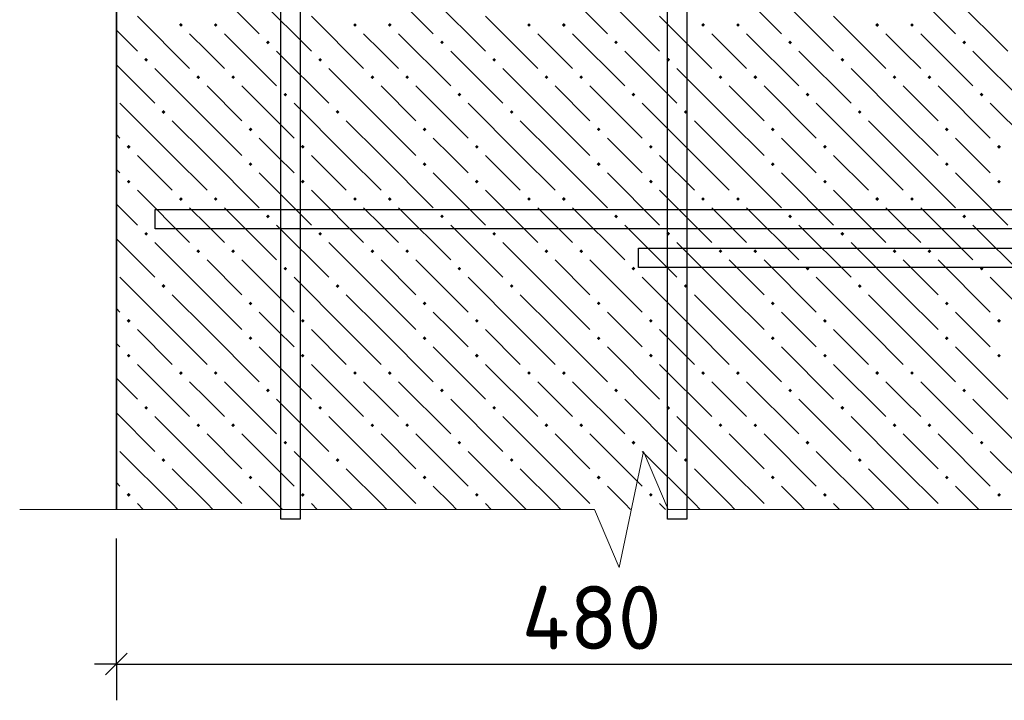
# Model space of a CAD drawing. Header units: millimetres. Extents: x 40580 to 1930067, y -240640 to 81020.
# Tile 390 of 656: x 1102052 to 1105446, y -192727 to -190380. Entities that reach past the tile are written whole.
import ezdxf

# ---------------------------------------------------------------- set-up
doc = ezdxf.new("R2010")
doc.units = ezdxf.units.MM
for name, color, linetype, lineweight in [('Standard', 7, 'Continuous', 25), ('ЖБ Перекрытие верхний уровень', 7, 'Continuous', 35), ('Примечания', 7, 'Continuous', 13), ('Фоновоя арматура Х1', 52, 'Continuous', 25)]:
    doc.layers.add(name, color=color, linetype=linetype, lineweight=lineweight)
doc.styles.add('ISOCPEUR', font='isocpeur.ttf')

msp = doc.modelspace()

# ---------------------------------------------------------------- hatches: boundary and pattern name
at = {"layer": 'ЖБ Перекрытие верхний уровень', "linetype": 'Continuous', "lineweight": -3, "transparency": 33554687}
for points in [[(1102600.9, -190398.3), (1102607.4, -190391.8), (1102613.9, -190398.3), (1102607.4, -190404.8)], [(1102720.9, -190398.3), (1102727.4, -190391.8), (1102733.9, -190398.3), (1102727.4, -190404.8)], [(1103200.9, -190398.3), (1103207.4, -190391.8), (1103213.9, -190398.3), (1103207.4, -190404.8)], [(1103320.9, -190398.3), (1103327.4, -190391.8), (1103333.9, -190398.3), (1103327.4, -190404.8)], [(1103800.9, -190398.3), (1103807.4, -190391.8), (1103813.9, -190398.3), (1103807.4, -190404.8)], [(1103920.9, -190398.3), (1103927.4, -190391.8), (1103933.9, -190398.3), (1103927.4, -190404.8)], [(1104400.9, -190398.3), (1104407.4, -190391.8), (1104413.9, -190398.3), (1104407.4, -190404.8)], [(1104520.9, -190398.3), (1104527.4, -190391.8), (1104533.9, -190398.3), (1104527.4, -190404.8)], [(1105000.9, -190398.3), (1105007.4, -190391.8), (1105013.9, -190398.3), (1105007.4, -190404.8)], [(1105120.9, -190398.3), (1105127.4, -190391.8), (1105133.9, -190398.3), (1105127.4, -190404.8)], [(1102900.9, -190458.3), (1102907.4, -190451.8), (1102913.9, -190458.3), (1102907.4, -190464.8)], [(1103500.9, -190458.3), (1103507.4, -190451.8), (1103513.9, -190458.3), (1103507.4, -190464.8)], [(1104100.9, -190458.3), (1104107.4, -190451.8), (1104113.9, -190458.3), (1104107.4, -190464.8)], [(1104700.9, -190458.3), (1104707.4, -190451.8), (1104713.9, -190458.3), (1104707.4, -190464.8)], [(1105300.9, -190458.3), (1105307.4, -190451.8), (1105313.9, -190458.3), (1105307.4, -190464.8)], [(1102480.9, -190518.3), (1102487.4, -190511.8), (1102493.9, -190518.3), (1102487.4, -190524.8)], [(1103080.9, -190518.3), (1103087.4, -190511.8), (1103093.9, -190518.3), (1103087.4, -190524.8)], [(1103680.9, -190518.3), (1103687.4, -190511.8), (1103693.9, -190518.3), (1103687.4, -190524.8)], [(1104280.9, -190518.3), (1104287.4, -190511.8), (1104293.9, -190518.3), (1104287.4, -190524.8)], [(1104880.9, -190518.3), (1104887.4, -190511.8), (1104893.9, -190518.3), (1104887.4, -190524.8)], [(1102660.9, -190578.3), (1102667.4, -190571.8), (1102673.9, -190578.3), (1102667.4, -190584.8)], [(1102780.9, -190578.3), (1102787.4, -190571.8), (1102793.9, -190578.3), (1102787.4, -190584.8)], [(1103260.9, -190578.3), (1103267.4, -190571.8), (1103273.9, -190578.3), (1103267.4, -190584.8)], [(1103380.9, -190578.3), (1103387.4, -190571.8), (1103393.9, -190578.3), (1103387.4, -190584.8)], [(1103860.9, -190578.3), (1103867.4, -190571.8), (1103873.9, -190578.3), (1103867.4, -190584.8)], [(1103980.9, -190578.3), (1103987.4, -190571.8), (1103993.9, -190578.3), (1103987.4, -190584.8)], [(1104460.9, -190578.3), (1104467.4, -190571.8), (1104473.9, -190578.3), (1104467.4, -190584.8)], [(1104580.9, -190578.3), (1104587.4, -190571.8), (1104593.9, -190578.3), (1104587.4, -190584.8)], [(1105060.9, -190578.3), (1105067.4, -190571.8), (1105073.9, -190578.3), (1105067.4, -190584.8)], [(1105180.9, -190578.3), (1105187.4, -190571.8), (1105193.9, -190578.3), (1105187.4, -190584.8)], [(1102960.9, -190638.3), (1102967.4, -190631.8), (1102973.9, -190638.3), (1102967.4, -190644.8)], [(1103560.9, -190638.3), (1103567.4, -190631.8), (1103573.9, -190638.3), (1103567.4, -190644.8)], [(1104160.9, -190638.3), (1104167.4, -190631.8), (1104173.9, -190638.3), (1104167.4, -190644.8)], [(1104760.9, -190638.3), (1104767.4, -190631.8), (1104773.9, -190638.3), (1104767.4, -190644.8)], [(1105360.9, -190638.3), (1105367.4, -190631.8), (1105373.9, -190638.3), (1105367.4, -190644.8)], [(1102540.9, -190698.3), (1102547.4, -190691.8), (1102553.9, -190698.3), (1102547.4, -190704.8)], [(1103140.9, -190698.3), (1103147.4, -190691.8), (1103153.9, -190698.3), (1103147.4, -190704.8)], [(1103740.9, -190698.3), (1103747.4, -190691.8), (1103753.9, -190698.3), (1103747.4, -190704.8)], [(1104340.9, -190698.3), (1104347.4, -190691.8), (1104353.9, -190698.3), (1104347.4, -190704.8)], [(1104940.9, -190698.3), (1104947.4, -190691.8), (1104953.9, -190698.3), (1104947.4, -190704.8)], [(1102840.9, -190758.3), (1102847.4, -190751.8), (1102853.9, -190758.3), (1102847.4, -190764.8)], [(1103440.9, -190758.3), (1103447.4, -190751.8), (1103453.9, -190758.3), (1103447.4, -190764.8)], [(1104040.9, -190758.3), (1104047.4, -190751.8), (1104053.9, -190758.3), (1104047.4, -190764.8)], [(1104640.9, -190758.3), (1104647.4, -190751.8), (1104653.9, -190758.3), (1104647.4, -190764.8)], [(1105240.9, -190758.3), (1105247.4, -190751.8), (1105253.9, -190758.3), (1105247.4, -190764.8)], [(1102420.9, -190818.3), (1102427.4, -190811.8), (1102433.9, -190818.3), (1102427.4, -190824.8)], [(1103020.9, -190818.3), (1103027.4, -190811.8), (1103033.9, -190818.3), (1103027.4, -190824.8)], [(1103620.9, -190818.3), (1103627.4, -190811.8), (1103633.9, -190818.3), (1103627.4, -190824.8)], [(1104220.9, -190818.3), (1104227.4, -190811.8), (1104233.9, -190818.3), (1104227.4, -190824.8)], [(1104820.9, -190818.3), (1104827.4, -190811.8), (1104833.9, -190818.3), (1104827.4, -190824.8)], [(1105420.9, -190818.3), (1105427.4, -190811.8), (1105433.9, -190818.3), (1105427.4, -190824.8)], [(1102840.9, -190878.3), (1102847.4, -190871.8), (1102853.9, -190878.3), (1102847.4, -190884.8)], [(1103440.9, -190878.3), (1103447.4, -190871.8), (1103453.9, -190878.3), (1103447.4, -190884.8)], [(1104040.9, -190878.3), (1104047.4, -190871.8), (1104053.9, -190878.3), (1104047.4, -190884.8)], [(1104640.9, -190878.3), (1104647.4, -190871.8), (1104653.9, -190878.3), (1104647.4, -190884.8)], [(1105240.9, -190878.3), (1105247.4, -190871.8), (1105253.9, -190878.3), (1105247.4, -190884.8)], [(1102420.9, -190938.3), (1102427.4, -190931.8), (1102433.9, -190938.3), (1102427.4, -190944.8)], [(1103020.9, -190938.3), (1103027.4, -190931.8), (1103033.9, -190938.3), (1103027.4, -190944.8)], [(1103620.9, -190938.3), (1103627.4, -190931.8), (1103633.9, -190938.3), (1103627.4, -190944.8)], [(1104220.9, -190938.3), (1104227.4, -190931.8), (1104233.9, -190938.3), (1104227.4, -190944.8)], [(1104820.9, -190938.3), (1104827.4, -190931.8), (1104833.9, -190938.3), (1104827.4, -190944.8)], [(1105420.9, -190938.3), (1105427.4, -190931.8), (1105433.9, -190938.3), (1105427.4, -190944.8)], [(1102600.9, -190998.3), (1102607.4, -190991.8), (1102613.9, -190998.3), (1102607.4, -191004.8)], [(1102720.9, -190998.3), (1102727.4, -190991.8), (1102733.9, -190998.3), (1102727.4, -191004.8)], [(1103200.9, -190998.3), (1103207.4, -190991.8), (1103213.9, -190998.3), (1103207.4, -191004.8)], [(1103320.9, -190998.3), (1103327.4, -190991.8), (1103333.9, -190998.3), (1103327.4, -191004.8)], [(1103800.9, -190998.3), (1103807.4, -190991.8), (1103813.9, -190998.3), (1103807.4, -191004.8)], [(1103920.9, -190998.3), (1103927.4, -190991.8), (1103933.9, -190998.3), (1103927.4, -191004.8)], [(1104400.9, -190998.3), (1104407.4, -190991.8), (1104413.9, -190998.3), (1104407.4, -191004.8)], [(1104520.9, -190998.3), (1104527.4, -190991.8), (1104533.9, -190998.3), (1104527.4, -191004.8)], [(1105000.9, -190998.3), (1105007.4, -190991.8), (1105013.9, -190998.3), (1105007.4, -191004.8)], [(1105120.9, -190998.3), (1105127.4, -190991.8), (1105133.9, -190998.3), (1105127.4, -191004.8)], [(1102900.9, -191058.3), (1102907.4, -191051.8), (1102913.9, -191058.3), (1102907.4, -191064.8)], [(1103500.9, -191058.3), (1103507.4, -191051.8), (1103513.9, -191058.3), (1103507.4, -191064.8)], [(1104100.9, -191058.3), (1104107.4, -191051.8), (1104113.9, -191058.3), (1104107.4, -191064.8)], [(1104700.9, -191058.3), (1104707.4, -191051.8), (1104713.9, -191058.3), (1104707.4, -191064.8)], [(1105300.9, -191058.3), (1105307.4, -191051.8), (1105313.9, -191058.3), (1105307.4, -191064.8)], [(1102480.9, -191118.3), (1102487.4, -191111.8), (1102493.9, -191118.3), (1102487.4, -191124.8)], [(1103080.9, -191118.3), (1103087.4, -191111.8), (1103093.9, -191118.3), (1103087.4, -191124.8)], [(1103680.9, -191118.3), (1103687.4, -191111.8), (1103693.9, -191118.3), (1103687.4, -191124.8)], [(1104280.9, -191118.3), (1104287.4, -191111.8), (1104293.9, -191118.3), (1104287.4, -191124.8)], [(1104880.9, -191118.3), (1104887.4, -191111.8), (1104893.9, -191118.3), (1104887.4, -191124.8)], [(1102660.9, -191178.3), (1102667.4, -191171.8), (1102673.9, -191178.3), (1102667.4, -191184.8)], [(1102780.9, -191178.3), (1102787.4, -191171.8), (1102793.9, -191178.3), (1102787.4, -191184.8)], [(1103260.9, -191178.3), (1103267.4, -191171.8), (1103273.9, -191178.3), (1103267.4, -191184.8)], [(1103380.9, -191178.3), (1103387.4, -191171.8), (1103393.9, -191178.3), (1103387.4, -191184.8)], [(1103860.9, -191178.3), (1103867.4, -191171.8), (1103873.9, -191178.3), (1103867.4, -191184.8)], [(1103980.9, -191178.3), (1103987.4, -191171.8), (1103993.9, -191178.3), (1103987.4, -191184.8)], [(1104460.9, -191178.3), (1104467.4, -191171.8), (1104473.9, -191178.3), (1104467.4, -191184.8)], [(1104580.9, -191178.3), (1104587.4, -191171.8), (1104593.9, -191178.3), (1104587.4, -191184.8)], [(1105060.9, -191178.3), (1105067.4, -191171.8), (1105073.9, -191178.3), (1105067.4, -191184.8)], [(1105180.9, -191178.3), (1105187.4, -191171.8), (1105193.9, -191178.3), (1105187.4, -191184.8)], [(1102960.9, -191238.3), (1102967.4, -191231.8), (1102973.9, -191238.3), (1102967.4, -191244.8)], [(1103560.9, -191238.3), (1103567.4, -191231.8), (1103573.9, -191238.3), (1103567.4, -191244.8)], [(1104160.9, -191238.3), (1104167.4, -191231.8), (1104173.9, -191238.3), (1104167.4, -191244.8)], [(1104760.9, -191238.3), (1104767.4, -191231.8), (1104773.9, -191238.3), (1104767.4, -191244.8)], [(1105360.9, -191238.3), (1105367.4, -191231.8), (1105373.9, -191238.3), (1105367.4, -191244.8)], [(1102540.9, -191298.3), (1102547.4, -191291.8), (1102553.9, -191298.3), (1102547.4, -191304.8)], [(1103140.9, -191298.3), (1103147.4, -191291.8), (1103153.9, -191298.3), (1103147.4, -191304.8)], [(1103740.9, -191298.3), (1103747.4, -191291.8), (1103753.9, -191298.3), (1103747.4, -191304.8)], [(1104340.9, -191298.3), (1104347.4, -191291.8), (1104353.9, -191298.3), (1104347.4, -191304.8)], [(1104940.9, -191298.3), (1104947.4, -191291.8), (1104953.9, -191298.3), (1104947.4, -191304.8)], [(1102840.9, -191358.3), (1102847.4, -191351.8), (1102853.9, -191358.3), (1102847.4, -191364.8)], [(1103440.9, -191358.3), (1103447.4, -191351.8), (1103453.9, -191358.3), (1103447.4, -191364.8)], [(1104040.9, -191358.3), (1104047.4, -191351.8), (1104053.9, -191358.3), (1104047.4, -191364.8)], [(1104640.9, -191358.3), (1104647.4, -191351.8), (1104653.9, -191358.3), (1104647.4, -191364.8)], [(1105240.9, -191358.3), (1105247.4, -191351.8), (1105253.9, -191358.3), (1105247.4, -191364.8)], [(1102420.9, -191418.3), (1102427.4, -191411.8), (1102433.9, -191418.3), (1102427.4, -191424.8)], [(1103020.9, -191418.3), (1103027.4, -191411.8), (1103033.9, -191418.3), (1103027.4, -191424.8)], [(1103620.9, -191418.3), (1103627.4, -191411.8), (1103633.9, -191418.3), (1103627.4, -191424.8)], [(1104220.9, -191418.3), (1104227.4, -191411.8), (1104233.9, -191418.3), (1104227.4, -191424.8)], [(1104820.9, -191418.3), (1104827.4, -191411.8), (1104833.9, -191418.3), (1104827.4, -191424.8)], [(1105420.9, -191418.3), (1105427.4, -191411.8), (1105433.9, -191418.3), (1105427.4, -191424.8)], [(1102840.9, -191478.3), (1102847.4, -191471.8), (1102853.9, -191478.3), (1102847.4, -191484.8)], [(1103440.9, -191478.3), (1103447.4, -191471.8), (1103453.9, -191478.3), (1103447.4, -191484.8)], [(1104040.9, -191478.3), (1104047.4, -191471.8), (1104053.9, -191478.3), (1104047.4, -191484.8)], [(1104640.9, -191478.3), (1104647.4, -191471.8), (1104653.9, -191478.3), (1104647.4, -191484.8)], [(1105240.9, -191478.3), (1105247.4, -191471.8), (1105253.9, -191478.3), (1105247.4, -191484.8)], [(1102420.9, -191538.3), (1102427.4, -191531.8), (1102433.9, -191538.3), (1102427.4, -191544.8)], [(1103020.9, -191538.3), (1103027.4, -191531.8), (1103033.9, -191538.3), (1103027.4, -191544.8)], [(1103620.9, -191538.3), (1103627.4, -191531.8), (1103633.9, -191538.3), (1103627.4, -191544.8)], [(1104220.9, -191538.3), (1104227.4, -191531.8), (1104233.9, -191538.3), (1104227.4, -191544.8)], [(1104820.9, -191538.3), (1104827.4, -191531.8), (1104833.9, -191538.3), (1104827.4, -191544.8)], [(1105420.9, -191538.3), (1105427.4, -191531.8), (1105433.9, -191538.3), (1105427.4, -191544.8)], [(1102600.9, -191598.3), (1102607.4, -191591.8), (1102613.9, -191598.3), (1102607.4, -191604.8)], [(1102720.9, -191598.3), (1102727.4, -191591.8), (1102733.9, -191598.3), (1102727.4, -191604.8)], [(1103200.9, -191598.3), (1103207.4, -191591.8), (1103213.9, -191598.3), (1103207.4, -191604.8)], [(1103320.9, -191598.3), (1103327.4, -191591.8), (1103333.9, -191598.3), (1103327.4, -191604.8)], [(1103800.9, -191598.3), (1103807.4, -191591.8), (1103813.9, -191598.3), (1103807.4, -191604.8)], [(1103920.9, -191598.3), (1103927.4, -191591.8), (1103933.9, -191598.3), (1103927.4, -191604.8)], [(1104400.9, -191598.3), (1104407.4, -191591.8), (1104413.9, -191598.3), (1104407.4, -191604.8)], [(1104520.9, -191598.3), (1104527.4, -191591.8), (1104533.9, -191598.3), (1104527.4, -191604.8)], [(1105000.9, -191598.3), (1105007.4, -191591.8), (1105013.9, -191598.3), (1105007.4, -191604.8)], [(1105120.9, -191598.3), (1105127.4, -191591.8), (1105133.9, -191598.3), (1105127.4, -191604.8)], [(1102900.9, -191658.3), (1102907.4, -191651.8), (1102913.9, -191658.3), (1102907.4, -191664.8)], [(1103500.9, -191658.3), (1103507.4, -191651.8), (1103513.9, -191658.3), (1103507.4, -191664.8)], [(1104100.9, -191658.3), (1104107.4, -191651.8), (1104113.9, -191658.3), (1104107.4, -191664.8)], [(1104700.9, -191658.3), (1104707.4, -191651.8), (1104713.9, -191658.3), (1104707.4, -191664.8)], [(1105300.9, -191658.3), (1105307.4, -191651.8), (1105313.9, -191658.3), (1105307.4, -191664.8)], [(1102480.9, -191718.3), (1102487.4, -191711.8), (1102493.9, -191718.3), (1102487.4, -191724.8)], [(1103080.9, -191718.3), (1103087.4, -191711.8), (1103093.9, -191718.3), (1103087.4, -191724.8)], [(1103680.9, -191718.3), (1103687.4, -191711.8), (1103693.9, -191718.3), (1103687.4, -191724.8)], [(1104280.9, -191718.3), (1104287.4, -191711.8), (1104293.9, -191718.3), (1104287.4, -191724.8)], [(1104880.9, -191718.3), (1104887.4, -191711.8), (1104893.9, -191718.3), (1104887.4, -191724.8)], [(1102660.9, -191778.3), (1102667.4, -191771.8), (1102673.9, -191778.3), (1102667.4, -191784.8)], [(1102780.9, -191778.3), (1102787.4, -191771.8), (1102793.9, -191778.3), (1102787.4, -191784.8)], [(1103260.9, -191778.3), (1103267.4, -191771.8), (1103273.9, -191778.3), (1103267.4, -191784.8)], [(1103380.9, -191778.3), (1103387.4, -191771.8), (1103393.9, -191778.3), (1103387.4, -191784.8)], [(1103860.9, -191778.3), (1103867.4, -191771.8), (1103873.9, -191778.3), (1103867.4, -191784.8)], [(1103980.9, -191778.3), (1103987.4, -191771.8), (1103993.9, -191778.3), (1103987.4, -191784.8)], [(1104460.9, -191778.3), (1104467.4, -191771.8), (1104473.9, -191778.3), (1104467.4, -191784.8)], [(1104580.9, -191778.3), (1104587.4, -191771.8), (1104593.9, -191778.3), (1104587.4, -191784.8)], [(1105060.9, -191778.3), (1105067.4, -191771.8), (1105073.9, -191778.3), (1105067.4, -191784.8)], [(1105180.9, -191778.3), (1105187.4, -191771.8), (1105193.9, -191778.3), (1105187.4, -191784.8)], [(1102960.9, -191838.3), (1102967.4, -191831.8), (1102973.9, -191838.3), (1102967.4, -191844.8)], [(1103560.9, -191838.3), (1103567.4, -191831.8), (1103573.9, -191838.3), (1103567.4, -191844.8)], [(1104160.9, -191838.3), (1104167.4, -191831.8), (1104173.9, -191838.3), (1104167.4, -191844.8)], [(1104760.9, -191838.3), (1104767.4, -191831.8), (1104773.9, -191838.3), (1104767.4, -191844.8)], [(1105360.9, -191838.3), (1105367.4, -191831.8), (1105373.9, -191838.3), (1105367.4, -191844.8)], [(1102540.9, -191898.3), (1102547.4, -191891.8), (1102553.9, -191898.3), (1102547.4, -191904.8)], [(1103140.9, -191898.3), (1103147.4, -191891.8), (1103153.9, -191898.3), (1103147.4, -191904.8)], [(1103740.9, -191898.3), (1103747.4, -191891.8), (1103753.9, -191898.3), (1103747.4, -191904.8)], [(1104340.9, -191898.3), (1104347.4, -191891.8), (1104353.9, -191898.3), (1104347.4, -191904.8)], [(1104940.9, -191898.3), (1104947.4, -191891.8), (1104953.9, -191898.3), (1104947.4, -191904.8)], [(1102840.9, -191958.3), (1102847.4, -191951.8), (1102853.9, -191958.3), (1102847.4, -191964.8)], [(1103440.9, -191958.3), (1103447.4, -191951.8), (1103453.9, -191958.3), (1103447.4, -191964.8)], [(1104040.9, -191958.3), (1104047.4, -191951.8), (1104053.9, -191958.3), (1104047.4, -191964.8)], [(1104640.9, -191958.3), (1104647.4, -191951.8), (1104653.9, -191958.3), (1104647.4, -191964.8)], [(1105240.9, -191958.3), (1105247.4, -191951.8), (1105253.9, -191958.3), (1105247.4, -191964.8)], [(1102420.9, -192018.3), (1102427.4, -192011.8), (1102433.9, -192018.3), (1102427.4, -192024.8)], [(1103020.9, -192018.3), (1103027.4, -192011.8), (1103033.9, -192018.3), (1103027.4, -192024.8)], [(1103620.9, -192018.3), (1103627.4, -192011.8), (1103633.9, -192018.3), (1103627.4, -192024.8)], [(1104220.9, -192018.3), (1104227.4, -192011.8), (1104233.9, -192018.3), (1104227.4, -192024.8)], [(1104820.9, -192018.3), (1104827.4, -192011.8), (1104833.9, -192018.3), (1104827.4, -192024.8)], [(1105420.9, -192018.3), (1105427.4, -192011.8), (1105433.9, -192018.3), (1105427.4, -192024.8)]]:
    msp.add_hatch(color=7, dxfattribs=at).paths.add_polyline_path(points, flags=16)

# ---------------------------------------------------------------- linework, layer by layer
at = {"color": 38, "linetype": 'Continuous', "lineweight": 25, "true_color": 0x5f1e0f, "transparency": 33554687}
for points in [[(1102518.4, -191034.9), (1109785.1, -191034.9), (1109785.1, -191101.6), (1102518.4, -191101.6), (1102518.4, -191034.9)], [(1111451.8, -191234.9), (1104185.1, -191234.9), (1104185.1, -191168.2), (1111451.8, -191168.2), (1111451.8, -191234.9)]]:
    msp.add_lwpolyline(points, dxfattribs=at)
at = {"layer": 'Standard', "color": 251, "linetype": 'Continuous', "lineweight": -3, "true_color": 0x656565, "transparency": 33554687}
for q in [(1102385.1, -192168.2), (1102385.1, -192476.6), (1102385.1, -192726.6)]:
    msp.add_line((1102385.1, -192601.6), q, dxfattribs=at)
at = {"layer": 'Standard', "color": 7, "linetype": 'Continuous', "lineweight": 25, "transparency": 33554687}
msp.add_line((1102347.6, -192639.1), (1102422.6, -192564.1), dxfattribs=at)
at = {"layer": 'Standard', "color": 7, "linetype": 'Continuous', "lineweight": -3, "transparency": 33554687}
for q in [(1102310.1, -192601.6), (1105585.1, -192601.6)]:
    msp.add_line((1102385.1, -192601.6), q, dxfattribs=at)
at = {"layer": 'ЖБ Перекрытие верхний уровень', "transparency": 33554687}
msp.add_line((1102385.1, -189734.9), (1102385.1, -192068.2), dxfattribs=at)
at = {"layer": 'ЖБ Перекрытие верхний уровень', "color": 9, "linetype": 'Continuous', "lineweight": -3, "true_color": 0xc7c7c7, "transparency": 33554687}
for p, q in [((1102697.4, -190248.3), (1102877.4, -190428.3)), ((1103297.4, -190248.3), (1103477.4, -190428.3)), ((1103897.4, -190248.3), (1104077.4, -190428.3)), ((1104497.4, -190248.3), (1104677.4, -190428.3)), ((1105097.4, -190248.3), (1105277.4, -190428.3)), ((1102877.4, -190308.3), (1103057.4, -190488.3)), ((1103477.4, -190308.3), (1103657.4, -190488.3)), ((1104077.4, -190308.3), (1104257.4, -190488.3)), ((1104677.4, -190308.3), (1104857.4, -190488.3)), ((1105277.4, -190308.3), (1105457.4, -190488.3)), ((1102457.4, -190368.3), (1102637.4, -190548.3)), ((1103057.4, -190368.3), (1103237.4, -190548.3)), ((1103657.4, -190368.3), (1103837.4, -190548.3)), ((1104257.4, -190368.3), (1104437.4, -190548.3)), ((1104857.4, -190368.3), (1105037.4, -190548.3)), ((1102385.1, -190416), (1102457.4, -190488.3)), ((1102697.4, -190488.3), (1102637.4, -190428.3)), ((1102757.4, -190428.3), (1102937.4, -190608.3)), ((1103297.4, -190488.3), (1103237.4, -190428.3)), ((1103357.4, -190428.3), (1103537.4, -190608.3)), ((1103897.4, -190488.3), (1103837.4, -190428.3)), ((1103957.4, -190428.3), (1104137.4, -190608.3)), ((1104497.4, -190488.3), (1104437.4, -190428.3)), ((1104557.4, -190428.3), (1104737.4, -190608.3)), ((1105097.4, -190488.3), (1105037.4, -190428.3)), ((1105157.4, -190428.3), (1105337.4, -190608.3)), ((1102757.4, -190548.3), (1102697.4, -190488.3)), ((1102937.4, -190488.3), (1103117.4, -190668.3)), ((1103357.4, -190548.3), (1103297.4, -190488.3)), ((1103537.4, -190488.3), (1103717.4, -190668.3)), ((1103957.4, -190548.3), (1103897.4, -190488.3)), ((1104137.4, -190488.3), (1104317.4, -190668.3)), ((1104557.4, -190548.3), (1104497.4, -190488.3)), ((1104737.4, -190488.3), (1104917.4, -190668.3)), ((1105157.4, -190548.3), (1105097.4, -190488.3)), ((1105337.4, -190488.3), (1105517.4, -190668.3)), ((1102385.1, -190536), (1102517.4, -190668.3)), ((1102697.4, -190728.3), (1102517.4, -190548.3)), ((1103297.4, -190728.3), (1103117.4, -190548.3)), ((1103897.4, -190728.3), (1103717.4, -190548.3)), ((1104497.4, -190728.3), (1104317.4, -190548.3)), ((1105097.4, -190728.3), (1104917.4, -190548.3)), ((1102697.4, -190608.3), (1102817.4, -190728.3)), ((1102817.4, -190608.3), (1102997.4, -190788.3)), ((1103297.4, -190608.3), (1103417.4, -190728.3)), ((1103417.4, -190608.3), (1103597.4, -190788.3)), ((1103897.4, -190608.3), (1104017.4, -190728.3)), ((1104017.4, -190608.3), (1104197.4, -190788.3)), ((1104497.4, -190608.3), (1104617.4, -190728.3)), ((1104617.4, -190608.3), (1104797.4, -190788.3)), ((1105097.4, -190608.3), (1105217.4, -190728.3)), ((1105217.4, -190608.3), (1105397.4, -190788.3)), ((1102577.4, -190848.3), (1102397.4, -190668.3)), ((1103177.4, -190848.3), (1102997.4, -190668.3)), ((1103777.4, -190848.3), (1103597.4, -190668.3)), ((1104377.4, -190848.3), (1104197.4, -190668.3)), ((1104977.4, -190848.3), (1104797.4, -190668.3)), ((1105577.4, -190848.3), (1105397.4, -190668.3)), ((1102577.4, -190728.3), (1102697.4, -190848.3)), ((1102697.4, -190728.3), (1102817.4, -190848.3)), ((1103177.4, -190728.3), (1103297.4, -190848.3)), ((1103297.4, -190728.3), (1103417.4, -190848.3)), ((1103777.4, -190728.3), (1103897.4, -190848.3)), ((1103897.4, -190728.3), (1104017.4, -190848.3)), ((1104377.4, -190728.3), (1104497.4, -190848.3)), ((1104497.4, -190728.3), (1104617.4, -190848.3)), ((1104977.4, -190728.3), (1105097.4, -190848.3)), ((1105097.4, -190728.3), (1105217.4, -190848.3)), ((1102385.1, -190776), (1102397.4, -190788.3)), ((1102937.4, -190848.3), (1102877.4, -190788.3)), ((1103537.4, -190848.3), (1103477.4, -190788.3)), ((1104137.4, -190848.3), (1104077.4, -190788.3)), ((1104737.4, -190848.3), (1104677.4, -190788.3)), ((1105337.4, -190848.3), (1105277.4, -190788.3)), ((1102457.4, -190848.3), (1102577.4, -190968.3)), ((1102577.4, -190848.3), (1102697.4, -190968.3)), ((1102697.4, -190848.3), (1102877.4, -191028.3)), ((1102997.4, -190908.3), (1102937.4, -190848.3)), ((1103057.4, -190848.3), (1103177.4, -190968.3)), ((1103177.4, -190848.3), (1103297.4, -190968.3)), ((1103297.4, -190848.3), (1103477.4, -191028.3)), ((1103597.4, -190908.3), (1103537.4, -190848.3)), ((1103657.4, -190848.3), (1103777.4, -190968.3)), ((1103777.4, -190848.3), (1103897.4, -190968.3)), ((1103897.4, -190848.3), (1104077.4, -191028.3)), ((1104197.4, -190908.3), (1104137.4, -190848.3)), ((1104257.4, -190848.3), (1104377.4, -190968.3)), ((1104377.4, -190848.3), (1104497.4, -190968.3)), ((1104497.4, -190848.3), (1104677.4, -191028.3)), ((1104797.4, -190908.3), (1104737.4, -190848.3)), ((1104857.4, -190848.3), (1104977.4, -190968.3)), ((1104977.4, -190848.3), (1105097.4, -190968.3)), ((1105097.4, -190848.3), (1105277.4, -191028.3)), ((1105397.4, -190908.3), (1105337.4, -190848.3)), ((1102397.4, -190908.3), (1102385.1, -190896)), ((1102877.4, -190908.3), (1103057.4, -191088.3)), ((1103477.4, -190908.3), (1103657.4, -191088.3)), ((1104077.4, -190908.3), (1104257.4, -191088.3)), ((1104677.4, -190908.3), (1104857.4, -191088.3)), ((1105277.4, -190908.3), (1105457.4, -191088.3)), ((1102457.4, -190968.3), (1102637.4, -191148.3)), ((1103057.4, -190968.3), (1103237.4, -191148.3)), ((1103657.4, -190968.3), (1103837.4, -191148.3)), ((1104257.4, -190968.3), (1104437.4, -191148.3)), ((1104857.4, -190968.3), (1105037.4, -191148.3)), ((1102385.1, -191016), (1102457.4, -191088.3)), ((1102697.4, -191088.3), (1102637.4, -191028.3)), ((1102757.4, -191028.3), (1102937.4, -191208.3)), ((1103297.4, -191088.3), (1103237.4, -191028.3)), ((1103357.4, -191028.3), (1103537.4, -191208.3)), ((1103897.4, -191088.3), (1103837.4, -191028.3)), ((1103957.4, -191028.3), (1104137.4, -191208.3)), ((1104497.4, -191088.3), (1104437.4, -191028.3)), ((1104557.4, -191028.3), (1104737.4, -191208.3)), ((1105097.4, -191088.3), (1105037.4, -191028.3)), ((1105157.4, -191028.3), (1105337.4, -191208.3)), ((1102757.4, -191148.3), (1102697.4, -191088.3)), ((1102937.4, -191088.3), (1103117.4, -191268.3)), ((1103357.4, -191148.3), (1103297.4, -191088.3)), ((1103537.4, -191088.3), (1103717.4, -191268.3)), ((1103957.4, -191148.3), (1103897.4, -191088.3)), ((1104137.4, -191088.3), (1104317.4, -191268.3)), ((1104557.4, -191148.3), (1104497.4, -191088.3)), ((1104737.4, -191088.3), (1104917.4, -191268.3)), ((1105157.4, -191148.3), (1105097.4, -191088.3)), ((1105337.4, -191088.3), (1105517.4, -191268.3)), ((1102385.1, -191136), (1102517.4, -191268.3)), ((1102697.4, -191328.3), (1102517.4, -191148.3)), ((1103297.4, -191328.3), (1103117.4, -191148.3)), ((1103897.4, -191328.3), (1103717.4, -191148.3)), ((1104497.4, -191328.3), (1104317.4, -191148.3)), ((1105097.4, -191328.3), (1104917.4, -191148.3)), ((1102697.4, -191208.3), (1102817.4, -191328.3)), ((1102817.4, -191208.3), (1102997.4, -191388.3)), ((1103297.4, -191208.3), (1103417.4, -191328.3)), ((1103417.4, -191208.3), (1103597.4, -191388.3)), ((1103897.4, -191208.3), (1104017.4, -191328.3)), ((1104017.4, -191208.3), (1104197.4, -191388.3)), ((1104497.4, -191208.3), (1104617.4, -191328.3)), ((1104617.4, -191208.3), (1104797.4, -191388.3)), ((1105097.4, -191208.3), (1105217.4, -191328.3)), ((1105217.4, -191208.3), (1105397.4, -191388.3)), ((1102577.4, -191448.3), (1102397.4, -191268.3)), ((1103177.4, -191448.3), (1102997.4, -191268.3)), ((1103777.4, -191448.3), (1103597.4, -191268.3)), ((1104377.4, -191448.3), (1104197.4, -191268.3)), ((1104977.4, -191448.3), (1104797.4, -191268.3)), ((1105577.4, -191448.3), (1105397.4, -191268.3)), ((1102577.4, -191328.3), (1102697.4, -191448.3)), ((1102697.4, -191328.3), (1102817.4, -191448.3)), ((1103177.4, -191328.3), (1103297.4, -191448.3)), ((1103297.4, -191328.3), (1103417.4, -191448.3)), ((1103777.4, -191328.3), (1103897.4, -191448.3)), ((1103897.4, -191328.3), (1104017.4, -191448.3)), ((1104377.4, -191328.3), (1104497.4, -191448.3)), ((1104497.4, -191328.3), (1104617.4, -191448.3)), ((1104977.4, -191328.3), (1105097.4, -191448.3)), ((1105097.4, -191328.3), (1105217.4, -191448.3)), ((1102385.1, -191376), (1102397.4, -191388.3)), ((1102937.4, -191448.3), (1102877.4, -191388.3)), ((1103537.4, -191448.3), (1103477.4, -191388.3)), ((1104137.4, -191448.3), (1104077.4, -191388.3)), ((1104737.4, -191448.3), (1104677.4, -191388.3)), ((1105337.4, -191448.3), (1105277.4, -191388.3)), ((1102457.4, -191448.3), (1102577.4, -191568.3)), ((1102577.4, -191448.3), (1102697.4, -191568.3)), ((1102697.4, -191448.3), (1102877.4, -191628.3)), ((1102997.4, -191508.3), (1102937.4, -191448.3)), ((1103057.4, -191448.3), (1103177.4, -191568.3)), ((1103177.4, -191448.3), (1103297.4, -191568.3)), ((1103297.4, -191448.3), (1103477.4, -191628.3)), ((1103597.4, -191508.3), (1103537.4, -191448.3)), ((1103657.4, -191448.3), (1103777.4, -191568.3)), ((1103777.4, -191448.3), (1103897.4, -191568.3)), ((1103897.4, -191448.3), (1104077.4, -191628.3)), ((1104197.4, -191508.3), (1104137.4, -191448.3)), ((1104257.4, -191448.3), (1104377.4, -191568.3)), ((1104377.4, -191448.3), (1104497.4, -191568.3)), ((1104497.4, -191448.3), (1104677.4, -191628.3)), ((1104797.4, -191508.3), (1104737.4, -191448.3)), ((1104857.4, -191448.3), (1104977.4, -191568.3)), ((1104977.4, -191448.3), (1105097.4, -191568.3)), ((1105097.4, -191448.3), (1105277.4, -191628.3)), ((1105397.4, -191508.3), (1105337.4, -191448.3)), ((1102397.4, -191508.3), (1102385.1, -191496)), ((1102877.4, -191508.3), (1103057.4, -191688.3)), ((1103477.4, -191508.3), (1103657.4, -191688.3)), ((1104077.4, -191508.3), (1104257.4, -191688.3)), ((1104677.4, -191508.3), (1104857.4, -191688.3)), ((1105277.4, -191508.3), (1105457.4, -191688.3)), ((1102457.4, -191568.3), (1102637.4, -191748.3)), ((1103057.4, -191568.3), (1103237.4, -191748.3)), ((1103657.4, -191568.3), (1103837.4, -191748.3)), ((1104257.4, -191568.3), (1104437.4, -191748.3)), ((1104857.4, -191568.3), (1105037.4, -191748.3)), ((1102385.1, -191616), (1102457.4, -191688.3)), ((1102697.4, -191688.3), (1102637.4, -191628.3)), ((1102757.4, -191628.3), (1102937.4, -191808.3)), ((1103297.4, -191688.3), (1103237.4, -191628.3)), ((1103357.4, -191628.3), (1103537.4, -191808.3)), ((1103897.4, -191688.3), (1103837.4, -191628.3)), ((1103957.4, -191628.3), (1104137.4, -191808.3)), ((1104497.4, -191688.3), (1104437.4, -191628.3)), ((1104557.4, -191628.3), (1104737.4, -191808.3)), ((1105097.4, -191688.3), (1105037.4, -191628.3)), ((1105157.4, -191628.3), (1105337.4, -191808.3)), ((1102757.4, -191748.3), (1102697.4, -191688.3)), ((1102937.4, -191688.3), (1103117.4, -191868.3)), ((1103357.4, -191748.3), (1103297.4, -191688.3)), ((1103537.4, -191688.3), (1103717.4, -191868.3)), ((1103957.4, -191748.3), (1103897.4, -191688.3)), ((1104137.4, -191688.3), (1104317.4, -191868.3)), ((1104557.4, -191748.3), (1104497.4, -191688.3)), ((1104737.4, -191688.3), (1104917.4, -191868.3)), ((1105157.4, -191748.3), (1105097.4, -191688.3)), ((1105337.4, -191688.3), (1105517.4, -191868.3)), ((1102385.1, -191736), (1102517.4, -191868.3)), ((1102697.4, -191928.3), (1102517.4, -191748.3)), ((1103297.4, -191928.3), (1103117.4, -191748.3)), ((1103897.4, -191928.3), (1103717.4, -191748.3)), ((1104497.4, -191928.3), (1104317.4, -191748.3)), ((1105097.4, -191928.3), (1104917.4, -191748.3)), ((1102697.4, -191808.3), (1102817.4, -191928.3)), ((1102817.4, -191808.3), (1102997.4, -191988.3)), ((1103297.4, -191808.3), (1103417.4, -191928.3)), ((1103417.4, -191808.3), (1103597.4, -191988.3)), ((1103897.4, -191808.3), (1104017.4, -191928.3)), ((1104017.4, -191808.3), (1104197.4, -191988.3)), ((1104497.4, -191808.3), (1104617.4, -191928.3)), ((1104617.4, -191808.3), (1104797.4, -191988.3)), ((1105097.4, -191808.3), (1105217.4, -191928.3)), ((1105217.4, -191808.3), (1105397.4, -191988.3)), ((1102577.4, -192048.3), (1102397.4, -191868.3)), ((1103177.4, -192048.3), (1102997.4, -191868.3)), ((1103777.4, -192048.3), (1103597.4, -191868.3)), ((1104377.4, -192048.3), (1104197.4, -191868.3)), ((1104977.4, -192048.3), (1104797.4, -191868.3)), ((1105577.4, -192048.3), (1105397.4, -191868.3)), ((1102577.4, -191928.3), (1102697.4, -192048.3)), ((1102697.4, -191928.3), (1102817.4, -192048.3)), ((1103177.4, -191928.3), (1103297.4, -192048.3)), ((1103297.4, -191928.3), (1103417.4, -192048.3)), ((1103777.4, -191928.3), (1103897.4, -192048.3)), ((1103897.4, -191928.3), (1104017.4, -192048.3)), ((1104377.4, -191928.3), (1104497.4, -192048.3)), ((1104497.4, -191928.3), (1104617.4, -192048.3)), ((1104977.4, -191928.3), (1105097.4, -192048.3)), ((1105097.4, -191928.3), (1105217.4, -192048.3)), ((1102385.1, -191976), (1102397.4, -191988.3)), ((1102937.4, -192048.3), (1102877.4, -191988.3)), ((1103537.4, -192048.3), (1103477.4, -191988.3)), ((1104137.4, -192048.3), (1104077.4, -191988.3)), ((1104737.4, -192048.3), (1104677.4, -191988.3)), ((1105337.4, -192048.3), (1105277.4, -191988.3)), ((1102457.4, -192048.3), (1102477.3, -192068.2)), ((1102577.4, -192048.3), (1102597.3, -192068.2)), ((1102697.4, -192048.3), (1102717.3, -192068.2)), ((1102957.3, -192068.2), (1102937.4, -192048.3)), ((1103057.4, -192048.3), (1103077.3, -192068.2)), ((1103177.4, -192048.3), (1103197.3, -192068.2)), ((1103297.4, -192048.3), (1103317.3, -192068.2)), ((1103557.3, -192068.2), (1103537.4, -192048.3)), ((1103657.4, -192048.3), (1103677.3, -192068.2)), ((1103777.4, -192048.3), (1103797.3, -192068.2)), ((1103897.4, -192048.3), (1103917.3, -192068.2)), ((1104157.3, -192068.2), (1104137.4, -192048.3)), ((1104257.4, -192048.3), (1104277.3, -192068.2)), ((1104377.4, -192048.3), (1104397.3, -192068.2)), ((1104497.4, -192048.3), (1104517.3, -192068.2)), ((1104757.3, -192068.2), (1104737.4, -192048.3)), ((1104857.4, -192048.3), (1104877.3, -192068.2)), ((1104977.4, -192048.3), (1104997.3, -192068.2)), ((1105097.4, -192048.3), (1105117.3, -192068.2)), ((1105357.3, -192068.2), (1105337.4, -192048.3))]:
    msp.add_line(p, q, dxfattribs=at)
at = {"layer": 'Примечания', "color": 7, "linetype": 'Continuous', "lineweight": 13, "transparency": 33554687}
for p, q in [((1104202.3, -191868.2), (1104117.9, -192268.2)), ((1104286.6, -192068.2), (1104202.3, -191868.2)), ((1102051.8, -192068.2), (1102051.8, -192068.2)), ((1104033.6, -192068.2), (1102051.8, -192068.2)), ((1104117.9, -192268.2), (1104033.6, -192068.2)), ((1106268.4, -192068.2), (1104286.6, -192068.2))]:
    msp.add_line(p, q, dxfattribs=at)
at = {"layer": 'Фоновоя арматура Х1', "color": 251, "linetype": 'Continuous', "lineweight": -3, "true_color": 0x656565, "transparency": 33554687}
for points in [[(1103018.4, -184034.9), (1103018.4, -192101.6), (1102951.8, -192101.6), (1102951.8, -184034.9), (1103018.4, -184034.9)], [(1103018.4, -184034.9), (1103018.4, -192101.6), (1102951.8, -192101.6), (1102951.8, -184034.9), (1103018.4, -184034.9)], [(1104351.8, -184034.9), (1104351.8, -192101.6), (1104285.1, -192101.6), (1104285.1, -184034.9), (1104351.8, -184034.9)], [(1104351.8, -184034.9), (1104351.8, -192101.6), (1104285.1, -192101.6), (1104285.1, -184034.9), (1104351.8, -184034.9)]]:
    msp.add_lwpolyline(points, dxfattribs=at)

# ---------------------------------------------------------------- texts
at = {"layer": 'Standard', "color": 7, "linetype": 'Continuous', "lineweight": 25, "transparency": 33554687, "insert": (1103781.8, -192551.5), "char_height": 220, "width": 531.967, "attachment_point": 7, "style": 'ISOCPEUR'}
msp.add_mtext('480', dxfattribs=at)

doc.saveas('drawing.dxf')
